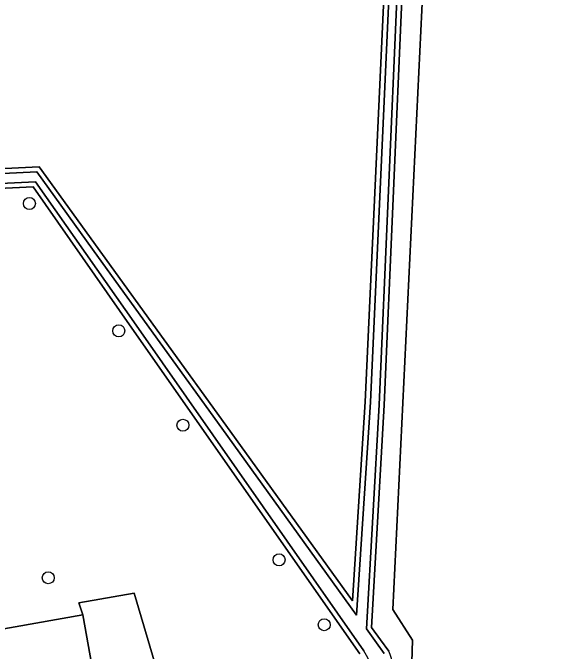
# Model space of a CAD drawing. Extents: x 162879 to 165540, y 384011 to 385181.
# Drawn here: x 164674.2 to 164717.8, y 384529.1 to 384581.1 of the extents above; entities that cross this region are included whole.
import ezdxf

# ---------------------------------------------------------------- set-up
doc = ezdxf.new("R2010")
doc.units = 0
for name, color, linetype in [('IMGEO_Boom', 7, 'Continuous'), ('IMGEO_Bouwland', 7, 'Continuous'), ('IMGEO_Grasland_overig', 7, 'Continuous'), ('IMGEO_Groenvoorziening', 7, 'Continuous'), ('IMGEO_Oever', 7, 'Continuous'), ('IMGEO_Voetpad_open', 7, 'Continuous'), ('IMGEO_Waterloop', 7, 'Continuous')]:
    doc.layers.add(name, color=color, linetype=linetype)

msp = doc.modelspace()

# ---------------------------------------------------------------- linework, layer by layer
at = {"layer": 'IMGEO_Boom'}
for centre in [(164675.52, 384565.566), (164682.782, 384555.206), (164688.001, 384547.529), (164695.808, 384536.578), (164677.054, 384535.121), (164699.48, 384531.301)]:
    msp.add_circle(centre, 0.489, dxfattribs=at)
at = {"layer": 'IMGEO_Bouwland'}
msp.add_lwpolyline([(164704.34, 384582.884), (164705.212, 384603.802), (164704.293, 384603.945), (164699.302, 384604.72), (164698.349, 384604.868), (164696.24, 384605.195), (164693.705, 384605.589), (164677.363, 384608.975), (164661.324, 384612.106), (164651.774, 384613.97), (164651.739, 384613.001), (164651.658, 384610.771), (164650.079, 384567.275), (164676.326, 384568.556), (164681.473, 384561.414), (164691.481, 384547.526), (164701.77, 384533.246), (164702.816, 384549.427)], close=True, dxfattribs=at)
msp.add_lwpolyline([(164776.698, 384595.272), (164772.694, 384596.059), (164755.886, 384597.87), (164710.013, 384602.814), (164708.479, 384603.189), (164705.054, 384532.548), (164706.641, 384530.034), (164706.112, 384512.043), (164706.112, 384491.405), (164707.17, 384478.441), (164716.431, 384430.683), (164697.645, 384427.508), (164702.937, 384393.377), (164705.595, 384383.982), (164757.706, 384389.408), (164760.124, 384379.094), (164767.715, 384340.531), (164767.804, 384340.014), (164769.356, 384340.32), (164807.264, 384347.786)], dxfattribs=at)
at = {"layer": 'IMGEO_Grasland_overig'}
for points in [[(164708.479, 384603.189), (164707.282, 384603.481), (164707.041, 384603.518), (164705.81, 384582.823), (164704.347, 384549.166), (164703.332, 384531.079), (164704.055, 384530.075), (164704.726, 384529.144)], [(164716.431, 384430.683), (164707.17, 384478.441), (164706.112, 384491.405), (164706.112, 384512.043), (164706.641, 384530.034), (164705.054, 384532.548), (164708.479, 384603.189)]]:
    msp.add_lwpolyline(points, dxfattribs=at)
msp.add_arc((164700.995, 384527.395), 4.12, 354.25, 25.1213, dxfattribs=at)
at = {"layer": 'IMGEO_Groenvoorziening'}
for points in [[(164675.821, 384566.922), (164650.02, 384565.663), (164650.079, 384567.275), (164601.359, 384567.373)], [(164702.359, 384528.943), (164683.851, 384555.43), (164675.821, 384566.922)], [(164615.179, 384548.247), (164657.136, 384555.532), (164662.039, 384556.383), (164665.707, 384535.396), (164666.272, 384532.156), (164666.69, 384529.761), (164679.866, 384532.114), (164679.536, 384533.071), (164684.026, 384533.873), (164687.59, 384521.842), (164682.49, 384517.388), (164685.385, 384501.145), (164692.154, 384501.64), (164695.918, 384501.916), (164697.47, 384497.54), (164697.224, 384492.607), (164694.614, 384487.493), (164700.626, 384452.3), (164702.653, 384440.429), (164692.974, 384438.718)]]:
    msp.add_lwpolyline(points, dxfattribs=at)
msp.add_lwpolyline([(164682.49, 384517.388), (164687.59, 384521.842), (164684.026, 384533.873), (164679.536, 384533.071), (164679.866, 384532.114)], close=True, dxfattribs=at)
at = {"layer": 'IMGEO_Oever'}
for points in [[(164772.746, 384596.467), (164772.729, 384596.468), (164755.93, 384598.278), (164710.084, 384603.219), (164708.576, 384603.588), (164707.362, 384603.884), (164706.658, 384603.992), (164705.4, 384582.844), (164703.937, 384549.186), (164702.914, 384530.957), (164703.722, 384529.835), (164704.362, 384528.946)], [(164704.726, 384529.144), (164704.055, 384530.075), (164703.332, 384531.079), (164704.347, 384549.166), (164705.81, 384582.823), (164707.041, 384603.518), (164707.282, 384603.481), (164708.479, 384603.189), (164710.013, 384602.814), (164755.886, 384597.87), (164772.694, 384596.059), (164772.741, 384596.056), (164772.789, 384596.058), (164772.836, 384596.063), (164772.882, 384596.073), (164772.928, 384596.087), (164772.972, 384596.105), (164773.014, 384596.127), (164773.054, 384596.152), (164773.091, 384596.181)], [(164704.34, 384582.884), (164702.816, 384549.427), (164701.77, 384533.246), (164691.481, 384547.526), (164681.473, 384561.414), (164676.326, 384568.556), (164650.079, 384567.275), (164650.02, 384565.663), (164675.821, 384566.922), (164683.851, 384555.43), (164702.359, 384528.943)], [(164702.706, 384529.164), (164684.187, 384555.665), (164676.028, 384567.343), (164651.077, 384566.126), (164650.725, 384566.196), (164650.512, 384566.52), (164650.748, 384566.841), (164651.127, 384566.915), (164676.123, 384568.135), (164681.14, 384561.174), (164691.148, 384547.286), (164702.106, 384532.078), (164703.226, 384549.404), (164704.75, 384582.866)]]:
    msp.add_lwpolyline(points, dxfattribs=at)
for centre, radius, start, end in [((164697.972, 384526.085), 5.647, 359.5217, 33.041), ((164700.995, 384527.395), 4.12, 354.25, 25.1213)]:
    msp.add_arc(centre, radius, start, end, dxfattribs=at)
at = {"layer": 'IMGEO_Voetpad_open'}
for points in [[(164679.866, 384532.114), (164666.69, 384529.761), (164661.768, 384528.906), (164636.47, 384524.54), (164636.689, 384523.091), (164637.386, 384523.211), (164637.471, 384522.719), (164646.879, 384524.342), (164649.579, 384524.808), (164662.144, 384526.976), (164668.336, 384528.045)], [(164693.406, 384481.399), (164698.073, 384454.68), (164698.2, 384453.954), (164698.447, 384452.566), (164698.586, 384451.824), (164700.626, 384452.3), (164694.614, 384487.493), (164694.581, 384487.684), (164693.695, 384487.53), (164685.923, 384498.127), (164685.589, 384500), (164685.385, 384501.145), (164682.49, 384517.388), (164679.866, 384532.114)]]:
    msp.add_lwpolyline(points, dxfattribs=at)
at = {"layer": 'IMGEO_Waterloop'}
for points in [[(164704.362, 384528.946), (164703.722, 384529.835), (164702.914, 384530.957), (164703.937, 384549.186), (164705.4, 384582.844), (164706.658, 384603.992), (164707.362, 384603.884), (164708.576, 384603.588), (164710.084, 384603.219), (164755.93, 384598.278), (164772.729, 384596.468), (164772.746, 384596.467)], [(164704.75, 384582.866), (164703.226, 384549.404), (164702.106, 384532.078), (164691.148, 384547.286), (164681.14, 384561.174), (164676.123, 384568.135), (164651.127, 384566.915), (164650.748, 384566.841), (164650.512, 384566.52), (164650.725, 384566.196), (164651.077, 384566.126), (164676.028, 384567.343), (164684.187, 384555.665), (164702.706, 384529.164)]]:
    msp.add_lwpolyline(points, dxfattribs=at)
msp.add_arc((164697.972, 384526.085), 5.647, 359.5217, 33.041, dxfattribs=at)

doc.saveas('drawing.dxf')
